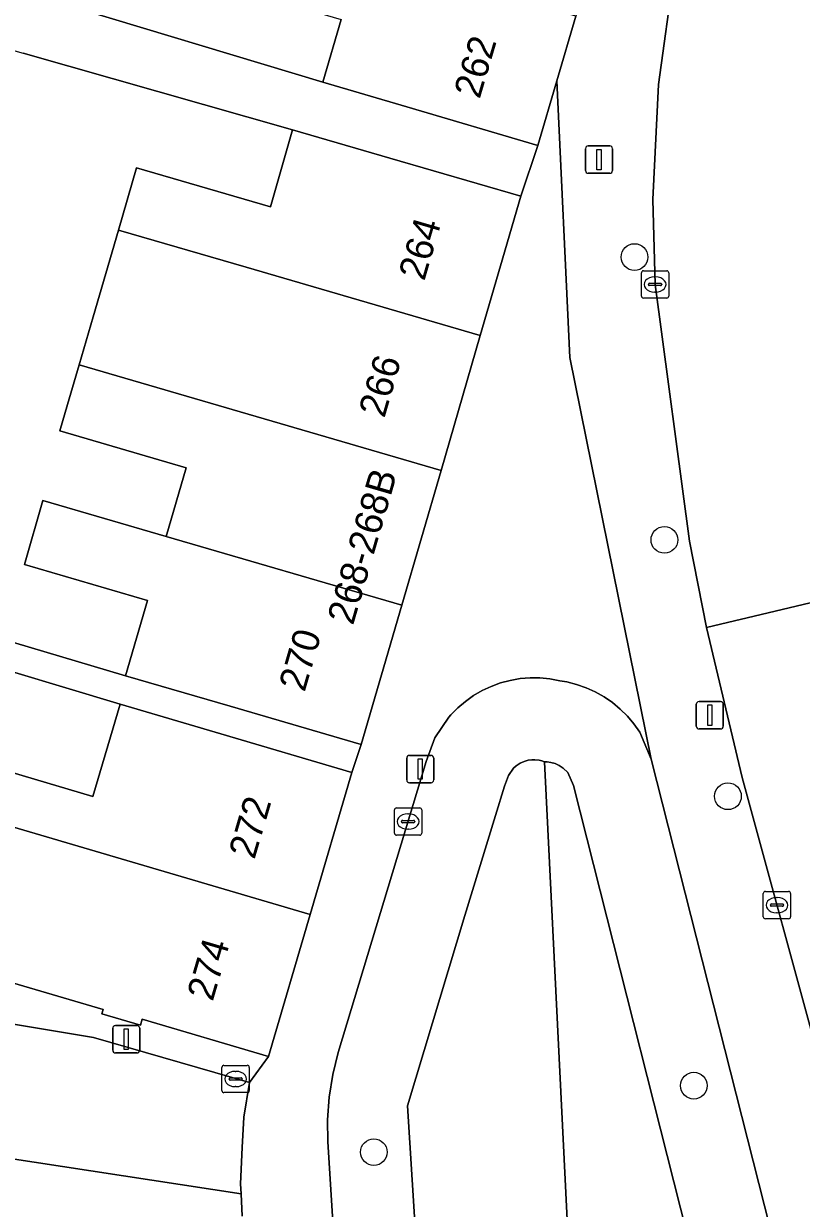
# Model space of a CAD drawing. Extents: x 161084 to 161928, y 385354 to 386522.
# Drawn here: x 161765.32 to 161793.79, y 385413.67 to 385457.02 of the extents above; entities that cross this region are included whole.
import ezdxf

# ---------------------------------------------------------------- set-up
doc = ezdxf.new("R2010")
doc.units = 0
for name, color, linetype in [('IMGEO_Berm_groen', 7, 'Continuous'), ('IMGEO_Boom', 7, 'Continuous'), ('IMGEO_Erf', 7, 'Continuous'), ('IMGEO_Kolk', 7, 'Continuous'), ('IMGEO_Lichtmast', 7, 'Continuous'), ('IMGEO_Pand', 7, 'Continuous'), ('IMGEO_Pand_nummerreeks', 7, 'Continuous'), ('IMGEO_Parkeervlak_open', 7, 'Continuous'), ('IMGEO_Rijbaan_lokaal_gesloten', 7, 'Continuous'), ('IMGEO_Rijbaan_lokaal_open', 7, 'Continuous'), ('IMGEO_Voetpad_open', 7, 'Continuous')]:
    doc.layers.add(name, color=color, linetype=linetype)

msp = doc.modelspace()

# ---------------------------------------------------------------- linework, layer by layer
at = {"layer": 'IMGEO_Berm_groen'}
for points in [[(161793.275, 385410.485), (161788.299, 385430.107), (161787.874, 385431.089), (161787.662, 385431.393), (161787.424, 385431.676), (161787.162, 385431.937), (161786.877, 385432.174), (161786.573, 385432.384), (161786.25, 385432.566), (161785.913, 385432.719), (161785.564, 385432.84), (161785.205, 385432.931), (161784.946, 385432.975), (161784.587, 385433.043), (161784.224, 385433.079), (161783.859, 385433.082), (161783.495, 385433.052), (161783.135, 385432.99), (161782.782, 385432.896), (161782.439, 385432.771), (161782.109, 385432.616), (161781.793, 385432.432), (161781.496, 385432.22), (161781.218, 385431.983), (161780.963, 385431.722), (161780.89, 385431.638), (161780.373, 385430.883), (161780.062, 385430.023), (161776.838, 385419.366), (161776.633, 385418.561), (161776.501, 385417.741), (161776.443, 385416.912), (161776.458, 385416.096), (161778.131, 385389.445)], [(161780.935, 385392.651), (161779.378, 385417.421), (161781.471, 385424.38), (161782.589, 385428.049), (161782.926, 385429.121), (161783.065, 385429.511), (161783.251, 385429.776), (161783.346, 385429.86), (161783.504, 385429.957), (161783.644, 385430.023), (161783.793, 385430.064), (161783.922, 385430.081), (161784.036, 385430.084), (161784.19, 385430.07), (161784.294, 385430.046), (161784.391, 385430.014), (161784.491, 385430.012), (161784.619, 385429.989), (161784.78, 385429.944), (161784.931, 385429.877), (161785.076, 385429.777), (161785.241, 385429.622), (161785.45, 385429.136), (161790.348, 385409.824)]]:
    msp.add_lwpolyline(points, dxfattribs=at)
for points in [[(161784.391, 385430.014), (161784.294, 385430.046), (161784.19, 385430.07), (161784.036, 385430.084), (161783.922, 385430.081), (161783.793, 385430.064), (161783.644, 385430.023), (161783.504, 385429.957), (161783.346, 385429.86), (161783.251, 385429.776), (161783.065, 385429.511), (161782.926, 385429.121), (161782.589, 385428.049), (161781.471, 385424.38), (161779.378, 385417.421), (161780.935, 385392.651), (161782.406, 385392.872), (161783.587, 385393.105), (161784.728, 385393.378), (161786.184, 385393.779)], [(161785.45, 385429.136), (161785.241, 385429.622), (161785.076, 385429.777), (161784.931, 385429.877), (161784.78, 385429.944), (161784.619, 385429.989), (161784.491, 385430.012), (161784.391, 385430.014), (161786.184, 385393.779), (161787.954, 385394.395), (161788.963, 385394.8), (161789.948, 385395.229), (161791.152, 385395.812), (161791.49, 385397.001), (161791.705, 385398.31), (161791.777, 385398.896), (161791.805, 385399.694), (161791.814, 385400.435), (161791.776, 385401.085), (161791.034, 385406.358), (161790.348, 385409.824)]]:
    msp.add_lwpolyline(points, close=True, dxfattribs=at)
at = {"layer": 'IMGEO_Boom'}
for centre in [(161787.684, 385448.481), (161788.779, 385438.131), (161791.106, 385428.747), (161789.858, 385418.157), (161778.141, 385415.725)]:
    msp.add_circle(centre, 0.489, dxfattribs=at)
at = {"layer": 'IMGEO_Erf'}
for points in [[(161766.297, 385457.879), (161776.27, 385454.878), (161776.946, 385457.177)], [(161759.614, 385435.958), (161769.052, 385433.156), (161769.857, 385435.918), (161765.342, 385437.234), (161766.024, 385439.573), (161770.539, 385438.257), (161771.271, 385440.768), (161766.644, 385442.118), (161766.926, 385443.086), (161767.35, 385444.539), (161767.861, 385446.293), (161768.787, 385449.471), (161769.453, 385451.752), (161774.357, 385450.322), (161775.158, 385453.142), (161765.294, 385455.943)]]:
    msp.add_lwpolyline(points, dxfattribs=at)
msp.add_lwpolyline([(161768.85, 385432.121), (161757.146, 385435.63), (161755.788, 385430.804), (161754.203, 385431.131), (161753.358, 385425.646), (161749.502, 385426.35), (161749.485, 385426.231), (161753.287, 385425.186), (161761.035, 385423.057), (161762.447, 385427.854), (161762.583, 385428.315), (161763.12, 385430.138), (161767.855, 385428.744)], close=True, dxfattribs=at)
at = {"layer": 'IMGEO_Kolk'}
for p, q in [((161787.937, 385447.051), (161787.937, 385447.903)), ((161788.012, 385447.977), (161788.864, 385447.977)), ((161788.425, 385447.757), (161788.45, 385447.757)), ((161788.938, 385447.903), (161788.938, 385447.051)), ((161788.196, 385447.471), (161788.196, 385447.483)), ((161788.634, 385447.434), (161788.236, 385447.434)), ((161788.239, 385447.52), (161788.637, 385447.52)), ((161788.448, 385447.197), (161788.423, 385447.197)), ((161788.68, 385447.483), (161788.68, 385447.471)), ((161788.864, 385446.977), (161788.012, 385446.977)), ((161778.894, 385427.396), (161778.894, 385428.248)), ((161778.969, 385428.322), (161779.821, 385428.322)), ((161779.895, 385428.248), (161779.895, 385427.396)), ((161779.153, 385427.816), (161779.153, 385427.828)), ((161779.591, 385427.779), (161779.193, 385427.779)), ((161779.196, 385427.865), (161779.594, 385427.865)), ((161779.382, 385428.102), (161779.407, 385428.102)), ((161779.637, 385427.828), (161779.637, 385427.816)), ((161779.821, 385427.322), (161778.969, 385427.322)), ((161779.405, 385427.542), (161779.38, 385427.542)), ((161792.401, 385424.337), (161792.401, 385425.189)), ((161792.476, 385425.263), (161793.328, 385425.263)), ((161793.402, 385425.189), (161793.402, 385424.337)), ((161792.66, 385424.757), (161792.66, 385424.769)), ((161793.098, 385424.72), (161792.7, 385424.72)), ((161792.703, 385424.806), (161793.101, 385424.806)), ((161792.889, 385425.043), (161792.914, 385425.043)), ((161793.144, 385424.769), (161793.144, 385424.757)), ((161793.328, 385424.263), (161792.476, 385424.263)), ((161792.912, 385424.483), (161792.887, 385424.483)), ((161772.578, 385417.975), (161772.578, 385418.827)), ((161772.653, 385418.901), (161773.505, 385418.901)), ((161773.066, 385418.681), (161773.091, 385418.681)), ((161773.579, 385418.827), (161773.579, 385417.975)), ((161772.837, 385418.395), (161772.837, 385418.407)), ((161773.275, 385418.358), (161772.877, 385418.358)), ((161772.88, 385418.444), (161773.278, 385418.444)), ((161773.321, 385418.407), (161773.321, 385418.395)), ((161773.505, 385417.901), (161772.653, 385417.901)), ((161773.089, 385418.121), (161773.064, 385418.121))]:
    msp.add_line(p, q, dxfattribs=at)
for points in [[(161787.937, 385447.051), (161787.937, 385447.903)], [(161788.012, 385447.977), (161788.864, 385447.977)], [(161788.938, 385447.903), (161788.938, 385447.051)], [(161788.864, 385446.977), (161788.012, 385446.977)], [(161778.894, 385427.396), (161778.894, 385428.248)], [(161778.969, 385428.322), (161779.821, 385428.322)], [(161779.895, 385428.248), (161779.895, 385427.396)], [(161779.821, 385427.322), (161778.969, 385427.322)], [(161792.401, 385424.337), (161792.401, 385425.189)], [(161792.476, 385425.263), (161793.328, 385425.263)], [(161793.402, 385425.189), (161793.402, 385424.337)], [(161793.328, 385424.263), (161792.476, 385424.263)], [(161772.578, 385417.975), (161772.578, 385418.827)], [(161772.653, 385418.901), (161773.505, 385418.901)], [(161773.579, 385418.827), (161773.579, 385417.975)], [(161773.505, 385417.901), (161772.653, 385417.901)]]:
    msp.add_lwpolyline(points, dxfattribs=at)
for centre, radius, start, end in [((161788.014, 385447.901), 0.0765, 91.552, 178.448), ((161788.014, 385447.901), 0.0765, 91.552, 178.448), ((161788.862, 385447.901), 0.0765, 1.552, 88.448), ((161788.862, 385447.901), 0.0765, 1.552, 88.448), ((161788.236, 385447.48), 0.0403, 85.8775, 175.7526), ((161788.233, 385447.47), 0.0366, 178.938, 274.7102), ((161788.637, 385447.477), 0.043, 264.8664, 352.4533), ((161788.641, 385447.482), 0.0386, 1.7309, 96.639), ((161788.014, 385447.053), 0.0765, 181.552, 268.448), ((161788.014, 385447.053), 0.0765, 181.552, 268.448), ((161788.862, 385447.053), 0.0765, 271.552, 358.448), ((161788.862, 385447.053), 0.0765, 271.552, 358.448), ((161778.971, 385428.246), 0.0765, 91.552, 178.448), ((161778.971, 385428.246), 0.0765, 91.552, 178.448), ((161779.819, 385428.246), 0.0765, 1.552, 88.448), ((161779.819, 385428.246), 0.0765, 1.552, 88.448), ((161779.193, 385427.825), 0.0403, 85.8775, 175.7526), ((161779.19, 385427.815), 0.0366, 178.938, 274.7102), ((161779.594, 385427.822), 0.043, 264.8664, 352.4533), ((161779.598, 385427.827), 0.0386, 1.7309, 96.639), ((161778.971, 385427.398), 0.0765, 181.552, 268.448), ((161778.971, 385427.398), 0.0765, 181.552, 268.448), ((161779.819, 385427.398), 0.0765, 271.552, 358.448), ((161779.819, 385427.398), 0.0765, 271.552, 358.448), ((161792.478, 385425.187), 0.0765, 91.552, 178.448), ((161792.478, 385425.187), 0.0765, 91.552, 178.448), ((161793.326, 385425.187), 0.0765, 1.552, 88.448), ((161793.326, 385425.187), 0.0765, 1.552, 88.448), ((161792.7, 385424.766), 0.0403, 85.8775, 175.7526), ((161792.697, 385424.756), 0.0366, 178.938, 274.7102), ((161793.101, 385424.763), 0.043, 264.8664, 352.4533), ((161793.105, 385424.768), 0.0386, 1.7309, 96.639), ((161792.478, 385424.339), 0.0765, 181.552, 268.448), ((161792.478, 385424.339), 0.0765, 181.552, 268.448), ((161793.326, 385424.339), 0.0765, 271.552, 358.448), ((161793.326, 385424.339), 0.0765, 271.552, 358.448), ((161772.655, 385418.825), 0.0765, 91.552, 178.448), ((161772.655, 385418.825), 0.0765, 91.552, 178.448), ((161773.503, 385418.825), 0.0765, 1.552, 88.448), ((161773.503, 385418.825), 0.0765, 1.552, 88.448), ((161772.877, 385418.404), 0.0403, 85.8775, 175.7526), ((161772.874, 385418.394), 0.0366, 178.938, 274.7102), ((161773.278, 385418.401), 0.043, 264.8664, 352.4533), ((161773.282, 385418.406), 0.0386, 1.7309, 96.639), ((161772.655, 385417.977), 0.0765, 181.552, 268.448), ((161772.655, 385417.977), 0.0765, 181.552, 268.448), ((161773.503, 385417.977), 0.0765, 271.552, 358.448), ((161773.503, 385417.977), 0.0765, 271.552, 358.448)]:
    msp.add_arc(centre, radius, start, end, dxfattribs=at)
for centre, major_axis, ratio, start_param, end_param in [((161788.424, 385447.477), (-0.387, 0.002), 0.722429, 4.712389, 7.853982), ((161788.449, 385447.477), (-0.39, 0.002), 0.717154, 1.570796, 4.712389), ((161779.381, 385427.822), (-0.387, 0.002), 0.722429, 4.712389, 7.853982), ((161779.406, 385427.822), (-0.39, 0.002), 0.717154, 1.570796, 4.712389), ((161792.888, 385424.763), (-0.387, 0.002), 0.722429, 4.712389, 7.853982), ((161792.913, 385424.763), (-0.39, 0.002), 0.717154, 1.570796, 4.712389), ((161773.065, 385418.401), (-0.387, 0.002), 0.722429, 4.712389, 7.853982), ((161773.09, 385418.401), (-0.39, 0.002), 0.717154, 1.570796, 4.712389)]:
    msp.add_ellipse(centre, major_axis=major_axis, ratio=ratio, start_param=start_param, end_param=end_param, dxfattribs=at)
at = {"layer": 'IMGEO_Lichtmast'}
for p, q in [((161785.889, 385451.647), (161785.889, 385452.447)), ((161785.889, 385452.447), (161785.889, 385451.647)), ((161785.989, 385452.547), (161786.779, 385452.547)), ((161786.779, 385452.547), (161785.989, 385452.547)), ((161786.879, 385452.447), (161786.879, 385451.647)), ((161786.879, 385451.647), (161786.879, 385452.447)), ((161786.779, 385451.547), (161785.989, 385451.547)), ((161785.989, 385451.547), (161786.779, 385451.547)), ((161789.947, 385431.313), (161789.947, 385432.113)), ((161789.947, 385432.113), (161789.947, 385431.313)), ((161790.047, 385432.213), (161790.837, 385432.213)), ((161790.837, 385432.213), (161790.047, 385432.213)), ((161790.937, 385432.113), (161790.937, 385431.313)), ((161790.937, 385431.313), (161790.937, 385432.113)), ((161790.837, 385431.213), (161790.047, 385431.213)), ((161790.047, 385431.213), (161790.837, 385431.213)), ((161779.345, 385429.345), (161779.345, 385430.145)), ((161779.345, 385430.145), (161779.345, 385429.345)), ((161779.445, 385430.245), (161780.235, 385430.245)), ((161780.235, 385430.245), (161779.445, 385430.245)), ((161780.335, 385430.145), (161780.335, 385429.345)), ((161780.335, 385429.345), (161780.335, 385430.145)), ((161780.235, 385429.245), (161779.445, 385429.245)), ((161779.445, 385429.245), (161780.235, 385429.245)), ((161768.678, 385420.356), (161769.468, 385420.356)), ((161769.468, 385420.356), (161768.678, 385420.356)), ((161768.578, 385419.456), (161768.578, 385420.256)), ((161768.578, 385420.256), (161768.578, 385419.456)), ((161769.568, 385420.256), (161769.568, 385419.456)), ((161769.568, 385419.456), (161769.568, 385420.256)), ((161769.468, 385419.356), (161768.678, 385419.356)), ((161768.678, 385419.356), (161769.468, 385419.356))]:
    msp.add_line(p, q, dxfattribs=at)
for points in [[(161786.309, 385452.422), (161786.459, 385452.422), (161786.459, 385451.672), (161786.309, 385451.672), (161786.309, 385452.422)], [(161790.367, 385432.088), (161790.517, 385432.088), (161790.517, 385431.338), (161790.367, 385431.338), (161790.367, 385432.088)], [(161779.765, 385430.12), (161779.915, 385430.12), (161779.915, 385429.37), (161779.765, 385429.37), (161779.765, 385430.12)], [(161768.998, 385420.231), (161769.148, 385420.231), (161769.148, 385419.481), (161768.998, 385419.481), (161768.998, 385420.231)]]:
    msp.add_lwpolyline(points, dxfattribs=at)
for centre, start, end in [((161785.989, 385452.447), 90, 180), ((161785.989, 385452.447), 90, 180), ((161786.779, 385452.447), 0, 90), ((161786.779, 385452.447), 360, 90), ((161785.989, 385451.647), 180, 270), ((161785.989, 385451.647), 180, 270), ((161786.779, 385451.647), 270, 0), ((161786.779, 385451.647), 270, 0), ((161790.047, 385432.113), 90, 180), ((161790.047, 385432.113), 90, 180), ((161790.837, 385432.113), 0, 90), ((161790.837, 385432.113), 360, 90), ((161790.047, 385431.313), 180, 270), ((161790.047, 385431.313), 180, 270), ((161790.837, 385431.313), 270, 0), ((161790.837, 385431.313), 270, 0), ((161779.445, 385430.145), 90, 180), ((161779.445, 385430.145), 90, 180), ((161780.235, 385430.145), 0, 90), ((161780.235, 385430.145), 360, 90), ((161779.445, 385429.345), 180, 270), ((161779.445, 385429.345), 180, 270), ((161780.235, 385429.345), 270, 0), ((161780.235, 385429.345), 270, 0), ((161768.678, 385420.256), 90, 180), ((161768.678, 385420.256), 90, 180), ((161769.468, 385420.256), 0, 90), ((161769.468, 385420.256), 360, 90), ((161768.678, 385419.456), 180, 270), ((161768.678, 385419.456), 180, 270), ((161769.468, 385419.456), 270, 0), ((161769.468, 385419.456), 270, 0)]:
    msp.add_arc(centre, 0.1, start, end, dxfattribs=at)
at = {"layer": 'IMGEO_Pand'}
for points in [[(161785.539, 385457.293), (161772.397, 385461.168), (161771.678, 385458.723), (161776.946, 385457.177), (161776.27, 385454.878), (161779.349, 385453.974), (161784.146, 385452.565), (161784.843, 385454.93)], [(161783.523, 385450.704), (161778.723, 385452.103), (161775.158, 385453.142), (161774.357, 385450.322), (161769.453, 385451.752), (161768.787, 385449.471), (161773.459, 385448.107), (161782.037, 385445.606)], [(161782.037, 385445.606), (161773.459, 385448.107), (161768.787, 385449.471), (161767.861, 385446.293), (161767.35, 385444.539), (161780.6, 385440.675)], [(161780.6, 385440.675), (161767.35, 385444.539), (161766.926, 385443.086), (161766.644, 385442.118), (161771.271, 385440.768), (161770.539, 385438.257), (161779.162, 385435.743)], [(161779.162, 385435.743), (161770.539, 385438.257), (161766.024, 385439.573), (161765.342, 385437.234), (161769.857, 385435.918), (161769.052, 385433.156), (161772.876, 385432.042), (161777.676, 385430.643)], [(161777.339, 385429.622), (161772.543, 385431.034), (161768.85, 385432.121), (161767.855, 385428.744), (161763.12, 385430.138), (161762.583, 385428.315), (161775.808, 385424.422)], [(161775.808, 385424.422), (161762.583, 385428.315), (161762.447, 385427.854), (161761.035, 385423.057), (161768.223, 385420.941), (161768.176, 385420.783), (161769.591, 385420.366), (161769.655, 385420.585), (161774.278, 385419.224)]]:
    msp.add_lwpolyline(points, close=True, dxfattribs=at)
at = {"layer": 'IMGEO_Parkeervlak_open'}
msp.add_lwpolyline([(161773.585, 385418.275), (161767.878, 385419.917), (161753.44, 385422.321), (161752.6, 385417.355), (161773.279, 385414.198), (161773.261, 385414.562), (161773.317, 385415.89), (161773.374, 385417.003)], close=True, dxfattribs=at)
at = {"layer": 'IMGEO_Rijbaan_lokaal_gesloten'}
msp.add_lwpolyline([(161796.543, 385432.591), (161795.608, 385436.175), (161790.324, 385434.924), (161791.629, 385429.439), (161794.541, 385418.752), (161797.079, 385419.368), (161797.19, 385418.844)], dxfattribs=at)
at = {"layer": 'IMGEO_Rijbaan_lokaal_open'}
for points in [[(161851.567, 385647.886), (161851.598, 385647.999), (161846.433, 385649.859), (161834.105, 385608.968), (161832.229, 385602.755), (161817.434, 385553.757), (161815.651, 385547.851), (161808.581, 385524.436), (161808.494, 385524.175), (161803.895, 385509.219), (161801.247, 385500), (161800.149, 385496.305), (161790.091, 385463.059), (161789.139, 385458.96), (161788.558, 385454.793), (161788.351, 385450.59), (161788.44, 385447.473), (161789.704, 385438.084), (161790.324, 385434.924), (161795.608, 385436.175), (161794.783, 385440.788)], [(161773.317, 385413.387), (161773.279, 385414.198), (161752.6, 385417.355), (161753.44, 385422.321), (161749.028, 385423.056), (161748.642, 385420.373), (161747.944, 385415.524), (161719.858, 385419.79), (161720.617, 385424.785), (161717.947, 385420.67)]]:
    msp.add_lwpolyline(points, dxfattribs=at)
at = {"layer": 'IMGEO_Voetpad_open'}
for points in [[(161794.541, 385418.752), (161791.629, 385429.439), (161790.324, 385434.924), (161789.704, 385438.084), (161788.44, 385447.473), (161788.351, 385450.59), (161788.558, 385454.793), (161789.139, 385458.96), (161790.091, 385463.059), (161800.149, 385496.305)], [(161794.936, 385489.175), (161793.597, 385484.629), (161792.248, 385480.053), (161790.913, 385475.525), (161789.574, 385470.983), (161788.226, 385466.409), (161786.923, 385461.986), (161785.539, 385457.293), (161784.843, 385454.93), (161785.319, 385444.81), (161788.299, 385430.107), (161793.275, 385410.485), (161793.992, 385406.865)], [(161749.028, 385423.056), (161753.44, 385422.321), (161767.878, 385419.917), (161773.585, 385418.275), (161774.278, 385419.224), (161769.655, 385420.585), (161769.591, 385420.366), (161768.176, 385420.783), (161768.223, 385420.941), (161761.035, 385423.057), (161753.287, 385425.186), (161749.485, 385426.231), (161749.502, 385426.35), (161749.389, 385426.371), (161750.246, 385431.947), (161751.031, 385437.054), (161751.237, 385438.41), (161758.437, 385486.593)], [(161778.131, 385389.445), (161776.458, 385416.096), (161776.443, 385416.912), (161776.501, 385417.741), (161776.633, 385418.561), (161776.838, 385419.366), (161780.062, 385430.023), (161780.373, 385430.883), (161780.89, 385431.638), (161780.963, 385431.722), (161781.218, 385431.983), (161781.496, 385432.22), (161781.793, 385432.432), (161782.109, 385432.616), (161782.439, 385432.771), (161782.782, 385432.896), (161783.135, 385432.99), (161783.495, 385433.052), (161783.859, 385433.082), (161784.224, 385433.079), (161784.587, 385433.043), (161784.946, 385432.975), (161785.205, 385432.931), (161785.564, 385432.84), (161785.913, 385432.719), (161786.25, 385432.566), (161786.573, 385432.384), (161786.877, 385432.174), (161787.162, 385431.937), (161787.424, 385431.676), (161787.662, 385431.393), (161787.874, 385431.089), (161788.299, 385430.107), (161785.319, 385444.81), (161784.843, 385454.93), (161784.146, 385452.565), (161783.523, 385450.704), (161782.037, 385445.606), (161780.6, 385440.675), (161779.162, 385435.743), (161777.676, 385430.643), (161777.339, 385429.622), (161775.808, 385424.422), (161774.278, 385419.224), (161773.585, 385418.275), (161773.374, 385417.003), (161773.317, 385415.89), (161773.261, 385414.562), (161773.279, 385414.198), (161773.317, 385413.387)]]:
    msp.add_lwpolyline(points, dxfattribs=at)
for points in [[(161766.297, 385457.879), (161760.354, 385459.631), (161759.593, 385459.855), (161759.257, 385457.614), (161762.926, 385456.599), (161765.294, 385455.943), (161775.158, 385453.142), (161778.723, 385452.103), (161783.523, 385450.704), (161784.146, 385452.565), (161779.349, 385453.974), (161776.27, 385454.878)], [(161759.614, 385435.958), (161753.507, 385437.739), (161751.237, 385438.41), (161751.031, 385437.054), (161753.688, 385436.69), (161757.146, 385435.63), (161768.85, 385432.121), (161772.543, 385431.034), (161777.339, 385429.622), (161777.676, 385430.643), (161772.876, 385432.042), (161769.052, 385433.156)]]:
    msp.add_lwpolyline(points, close=True, dxfattribs=at)

# ---------------------------------------------------------------- texts
at = {"layer": 'IMGEO_Pand_nummerreeks'}
for s, rotation, p in [('262', 73.5792, (161782.013, 385454.239)), ('264', 73.7511, (161779.987, 385447.578)), ('266', 73.7507, (161778.525, 385442.563)), ('268-268B', 73.7454, (161777.377, 385434.979)), ('270', 73.7511, (161775.603, 385432.535)), ('272', 73.5964, (161773.766, 385426.409)), ('274', 73.5964, (161772.237, 385421.213))]:
    msp.add_text(s, height=1, rotation=rotation, dxfattribs=at).set_placement(p)

doc.saveas('drawing.dxf')
